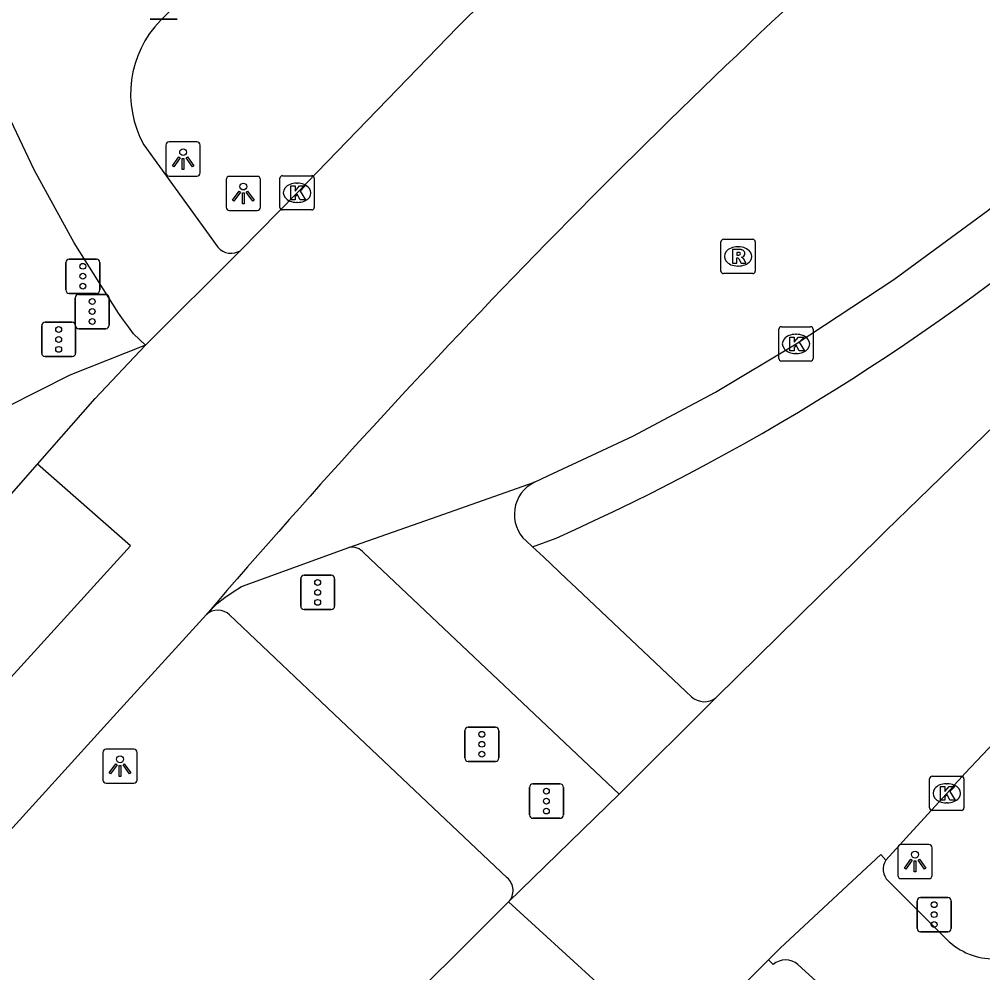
# Model space of a CAD drawing. Extents: x 156414 to 157775, y 382335 to 383765.
# Drawn here: x 157420.52 to 157448.61, y 382918.78 to 382946.59 of the extents above; entities that cross this region are included whole.
import ezdxf

# ---------------------------------------------------------------- set-up
doc = ezdxf.new("R2010")
doc.units = 0
for name, color, linetype in [('IMGEO_Fietspad_gesloten', 7, 'Continuous'), ('IMGEO_Kolk', 7, 'Continuous'), ('IMGEO_Lichtpunt', 7, 'Continuous'), ('IMGEO_OVBaan_gesloten', 7, 'Continuous'), ('IMGEO_Rijbaan_regionaal_gesloten', 7, 'Continuous'), ('IMGEO_Rioolput', 7, 'Continuous'), ('IMGEO_Verkeersregelinstallatiepaal', 7, 'Continuous'), ('IMGEO_Voetpad_open', 7, 'Continuous')]:
    doc.layers.add(name, color=color, linetype=linetype)

msp = doc.modelspace()

# ---------------------------------------------------------------- linework, layer by layer
at = {"layer": 'IMGEO_Fietspad_gesloten'}
for points in [[(157424.201, 382937.086), (157423.849, 382937.417), (157423.703, 382937.618), (157423.556, 382937.819), (157423.409, 382938.02), (157422.121, 382940.075), (157420.956, 382942.203), (157420.276, 382943.641), (157419.919, 382944.395), (157419.351, 382945.571), (157418.108, 382948.231), (157416.895, 382950.904), (157415.712, 382953.591), (157413.831, 382957.859), (157412.225, 382961.281), (157411.85, 382962.082), (157409.769, 382966.256), (157405.666, 382974.19)], [(157437.114, 382959.009), (157437.053, 382958.95), (157435.025, 382956.915), (157432.898, 382954.795), (157431.23, 382953.133), (157425.579, 382947.5), (157424.635, 382946.559)], [(157424.151, 382942.93), (157426.306, 382939.942)], [(157435.296, 382931.376), (157435.483, 382931.204)], [(157440.121, 382926.835), (157436.605, 382930.157), (157436.489, 382930.266), (157435.805, 382930.909), (157435.483, 382931.204)], [(157438.011, 382923.995), (157436.252, 382925.657), (157433.25, 382928.494), (157430.568, 382931.027)], [(157445.853, 382921.462), (157447.639, 382919.687)], [(157442.501, 382919.023), (157442.368, 382919.165)], [(157444.52, 382917.842), (157443.225, 382919.021)]]:
    msp.add_lwpolyline(points, dxfattribs=at)
for centre, radius, start, end in [((157426.834, 382944.419), 3.069, 135.7792, 209.0274), ((157426.694, 382940.287), 0.519, 221.6524, 302.6642), ((157436.002, 382932.149), 1.047, 115.8327, 227.5798), ((157430.229, 382930.769), 0.425, 37.2779, 103.514), ((157440.493, 382927.237), 0.548, 227.2448, 308.7502), ((157446.191, 382921.807), 0.483, 147.6072, 225.6143), ((157448.941, 382921.136), 1.948, 228.0551, 319.4309), ((157442.862, 382918.616), 0.544, 48.1067, 131.5767)]:
    msp.add_arc(centre, radius, start, end, dxfattribs=at)
at = {"layer": 'IMGEO_Kolk'}
for p, q in [((157428.118, 382941.104), (157428.118, 382941.956)), ((157428.193, 382942.03), (157429.045, 382942.03)), ((157429.119, 382941.956), (157429.119, 382941.104)), ((157428.606, 382941.81), (157428.631, 382941.81)), ((157429.045, 382941.03), (157428.193, 382941.03)), ((157428.629, 382941.25), (157428.604, 382941.25)), ((157442.667, 382936.698), (157442.667, 382937.55)), ((157442.742, 382937.624), (157443.594, 382937.624)), ((157443.155, 382937.404), (157443.18, 382937.404)), ((157443.668, 382937.55), (157443.668, 382936.698)), ((157443.178, 382936.844), (157443.153, 382936.844)), ((157443.594, 382936.624), (157442.742, 382936.624)), ((157447.065, 382923.592), (157447.065, 382924.444)), ((157447.14, 382924.518), (157447.992, 382924.518)), ((157448.066, 382924.444), (157448.066, 382923.592)), ((157447.553, 382924.298), (157447.578, 382924.298)), ((157447.576, 382923.738), (157447.551, 382923.738)), ((157447.992, 382923.518), (157447.14, 382923.518))]:
    msp.add_line(p, q, dxfattribs=at)
for points in [[(157428.118, 382941.104), (157428.118, 382941.956)], [(157428.193, 382942.03), (157429.045, 382942.03)], [(157429.119, 382941.956), (157429.119, 382941.104)], [(157428.439, 382941.73), (157428.562, 382941.73), (157428.562, 382941.579), (157428.692, 382941.73), (157428.856, 382941.73), (157428.71, 382941.579), (157428.863, 382941.33), (157428.711, 382941.33), (157428.626, 382941.494), (157428.562, 382941.427), (157428.562, 382941.33), (157428.439, 382941.33), (157428.439, 382941.73)], [(157429.045, 382941.03), (157428.193, 382941.03)], [(157442.667, 382936.698), (157442.667, 382937.55)], [(157442.742, 382937.624), (157443.594, 382937.624)], [(157443.668, 382937.55), (157443.668, 382936.698)], [(157442.988, 382937.324), (157443.111, 382937.324), (157443.111, 382937.173), (157443.241, 382937.324), (157443.405, 382937.324), (157443.259, 382937.173), (157443.412, 382936.924), (157443.26, 382936.924), (157443.175, 382937.088), (157443.111, 382937.021), (157443.111, 382936.924), (157442.988, 382936.924), (157442.988, 382937.324)], [(157443.594, 382936.624), (157442.742, 382936.624)], [(157447.065, 382923.592), (157447.065, 382924.444)], [(157447.14, 382924.518), (157447.992, 382924.518)], [(157448.066, 382924.444), (157448.066, 382923.592)], [(157447.386, 382924.218), (157447.509, 382924.218), (157447.509, 382924.067), (157447.639, 382924.218), (157447.803, 382924.218), (157447.657, 382924.067), (157447.81, 382923.818), (157447.658, 382923.818), (157447.573, 382923.982), (157447.509, 382923.915), (157447.509, 382923.818), (157447.386, 382923.818), (157447.386, 382924.218)], [(157447.992, 382923.518), (157447.14, 382923.518)]]:
    msp.add_lwpolyline(points, dxfattribs=at)
for centre, start, end in [((157428.195, 382941.954), 91.552, 178.448), ((157428.195, 382941.954), 91.552, 178.448), ((157429.043, 382941.954), 1.552, 88.448), ((157429.043, 382941.954), 1.552, 88.448), ((157428.195, 382941.106), 181.552, 268.448), ((157428.195, 382941.106), 181.552, 268.448), ((157429.043, 382941.106), 271.552, 358.448), ((157429.043, 382941.106), 271.552, 358.448), ((157442.744, 382937.548), 91.552, 178.448), ((157442.744, 382937.548), 91.552, 178.448), ((157443.592, 382937.548), 1.552, 88.448), ((157443.592, 382937.548), 1.552, 88.448), ((157442.744, 382936.7), 181.552, 268.448), ((157442.744, 382936.7), 181.552, 268.448), ((157443.592, 382936.7), 271.552, 358.448), ((157443.592, 382936.7), 271.552, 358.448), ((157447.142, 382924.442), 91.552, 178.448), ((157447.142, 382924.442), 91.552, 178.448), ((157447.99, 382924.442), 1.552, 88.448), ((157447.99, 382924.442), 1.552, 88.448), ((157447.142, 382923.594), 181.552, 268.448), ((157447.142, 382923.594), 181.552, 268.448), ((157447.99, 382923.594), 271.552, 358.448), ((157447.99, 382923.594), 271.552, 358.448)]:
    msp.add_arc(centre, 0.0765, start, end, dxfattribs=at)
for centre, major_axis, ratio, start_param, end_param in [((157428.605, 382941.53), (-0.387, 0.002), 0.722429, 4.712389, 7.853982), ((157428.63, 382941.53), (-0.39, 0.002), 0.717154, 1.570796, 4.712389), ((157443.154, 382937.124), (-0.387, 0.002), 0.722429, 4.712389, 7.853982), ((157443.179, 382937.124), (-0.39, 0.002), 0.717154, 1.570796, 4.712389), ((157447.552, 382924.018), (-0.387, 0.002), 0.722429, 4.712389, 7.853982), ((157447.577, 382924.018), (-0.39, 0.002), 0.717154, 1.570796, 4.712389)]:
    msp.add_ellipse(centre, major_axis=major_axis, ratio=ratio, start_param=start_param, end_param=end_param, dxfattribs=at)
at = {"layer": 'IMGEO_Lichtpunt'}
for p, q in [((157425.698, 382943.013), (157424.89, 382943.013)), ((157425.698, 382943.013), (157424.89, 382943.013)), ((157424.796, 382942.918), (157424.796, 382942.111)), ((157424.796, 382942.918), (157424.796, 382942.111)), ((157425.792, 382942.111), (157425.792, 382942.918)), ((157425.792, 382942.111), (157425.792, 382942.918)), ((157424.89, 382942.017), (157425.698, 382942.017)), ((157424.89, 382942.017), (157425.698, 382942.017)), ((157426.553, 382941.915), (157426.553, 382941.108)), ((157426.553, 382941.915), (157426.553, 382941.108)), ((157427.455, 382942.01), (157426.647, 382942.01)), ((157427.455, 382942.01), (157426.647, 382942.01)), ((157427.549, 382941.108), (157427.549, 382941.915)), ((157427.549, 382941.108), (157427.549, 382941.915)), ((157426.647, 382941.014), (157427.455, 382941.014)), ((157426.647, 382941.014), (157427.455, 382941.014)), ((157423.859, 382925.307), (157423.051, 382925.307)), ((157423.859, 382925.307), (157423.051, 382925.307)), ((157422.957, 382925.212), (157422.957, 382924.405)), ((157422.957, 382925.212), (157422.957, 382924.405)), ((157423.953, 382924.405), (157423.953, 382925.212)), ((157423.953, 382924.405), (157423.953, 382925.212)), ((157423.051, 382924.311), (157423.859, 382924.311)), ((157423.051, 382924.311), (157423.859, 382924.311)), ((157447.043, 382922.525), (157446.235, 382922.525)), ((157447.043, 382922.525), (157446.235, 382922.525)), ((157446.141, 382922.43), (157446.141, 382921.623)), ((157446.141, 382922.43), (157446.141, 382921.623)), ((157447.137, 382921.623), (157447.137, 382922.43)), ((157447.137, 382921.623), (157447.137, 382922.43)), ((157446.235, 382921.529), (157447.043, 382921.529)), ((157446.235, 382921.529), (157447.043, 382921.529))]:
    msp.add_line(p, q, dxfattribs=at)
for points in [[(157425.17, 382942.582), (157425.209, 382942.554), (157425.021, 382942.292), (157424.983, 382942.319), (157425.17, 382942.582)], [(157425.272, 382942.534), (157425.319, 382942.534), (157425.319, 382942.212), (157425.272, 382942.212), (157425.272, 382942.534)], [(157425.382, 382942.554), (157425.42, 382942.581), (157425.607, 382942.319), (157425.568, 382942.291), (157425.382, 382942.554)], [(157426.927, 382941.579), (157426.966, 382941.551), (157426.778, 382941.289), (157426.74, 382941.316), (157426.927, 382941.579)], [(157427.139, 382941.551), (157427.177, 382941.578), (157427.364, 382941.316), (157427.325, 382941.288), (157427.139, 382941.551)], [(157427.029, 382941.531), (157427.076, 382941.531), (157427.076, 382941.209), (157427.029, 382941.209), (157427.029, 382941.531)], [(157423.331, 382924.876), (157423.37, 382924.848), (157423.182, 382924.586), (157423.144, 382924.613), (157423.331, 382924.876)], [(157423.433, 382924.828), (157423.48, 382924.828), (157423.48, 382924.506), (157423.433, 382924.506), (157423.433, 382924.828)], [(157423.543, 382924.848), (157423.581, 382924.875), (157423.768, 382924.613), (157423.729, 382924.585), (157423.543, 382924.848)], [(157446.515, 382922.094), (157446.554, 382922.066), (157446.366, 382921.804), (157446.328, 382921.831), (157446.515, 382922.094)], [(157446.617, 382922.046), (157446.664, 382922.046), (157446.664, 382921.724), (157446.617, 382921.724), (157446.617, 382922.046)], [(157446.727, 382922.066), (157446.765, 382922.093), (157446.952, 382921.831), (157446.913, 382921.803), (157446.727, 382922.066)]]:
    msp.add_lwpolyline(points, dxfattribs=at)
for centre in [(157425.295, 382942.716), (157427.052, 382941.713), (157423.456, 382925.01), (157446.64, 382922.228)]:
    msp.add_circle(centre, 0.0994, dxfattribs=at)
for centre, start, end in [((157424.89, 382942.918), 90, 180), ((157424.89, 382942.918), 90, 180), ((157425.698, 382942.918), 0, 90), ((157425.698, 382942.918), 0, 90), ((157424.89, 382942.111), 180, 270), ((157424.89, 382942.111), 180, 270), ((157425.698, 382942.111), 270, 0), ((157425.698, 382942.111), 270, 360), ((157426.647, 382941.915), 90, 180), ((157426.647, 382941.915), 90, 180), ((157427.455, 382941.915), 0, 90), ((157427.455, 382941.915), 0, 90), ((157426.647, 382941.108), 180, 270), ((157426.647, 382941.108), 180, 270), ((157427.455, 382941.108), 270, 0), ((157427.455, 382941.108), 270, 360), ((157423.051, 382925.212), 90, 180), ((157423.051, 382925.212), 90, 180), ((157423.859, 382925.212), 0, 90), ((157423.859, 382925.212), 0, 90), ((157423.051, 382924.405), 180, 270), ((157423.051, 382924.405), 180, 270), ((157423.859, 382924.405), 270, 0), ((157423.859, 382924.405), 270, 360), ((157446.235, 382922.43), 90, 180), ((157446.235, 382922.43), 90, 180), ((157447.043, 382922.43), 0, 90), ((157447.043, 382922.43), 0, 90), ((157446.235, 382921.623), 180, 270), ((157446.235, 382921.623), 180, 270), ((157447.043, 382921.623), 270, 0), ((157447.043, 382921.623), 270, 360)]:
    msp.add_arc(centre, 0.0946, start, end, dxfattribs=at)
at = {"layer": 'IMGEO_OVBaan_gesloten'}
for points in [[(157435.546, 382933.091), (157435.928, 382933.273), (157437.369, 382933.946), (157438.407, 382934.431), (157440.822, 382935.716), (157443.168, 382937.124), (157446.016, 382938.998), (157448.766, 382941.013), (157451.404, 382943.158), (157451.412, 382943.164), (157452.865, 382944.51), (157453.143, 382944.757), (157454.529, 382945.986), (157458.051, 382949.09), (157460.021, 382950.827), (157460.221, 382951.028), (157463.622, 382954.012)], [(157424.201, 382937.086), (157421.997, 382936.21), (157420.145, 382935.282), (157420.155, 382935.207), (157418.633, 382934.484), (157416.959, 382933.668), (157416.513, 382933.451)], [(157421.054, 382933.615), (157422.736, 382935.533), (157424.201, 382937.086)], [(157408.942, 382919.912), (157410.936, 382922.077), (157421.054, 382933.615)], [(157430.13, 382931.183), (157432.538, 382932.031), (157435.546, 382933.091)], [(157425.975, 382929.232), (157426.29, 382929.549), (157426.516, 382929.728), (157426.753, 382929.893), (157426.999, 382930.044), (157430.13, 382931.183)]]:
    msp.add_lwpolyline(points, dxfattribs=at)
msp.add_arc((157597.536, 382782.043), 226.048, 131.9247, 139.37234, dxfattribs=at)
at = {"layer": 'IMGEO_Rijbaan_regionaal_gesloten'}
for points in [[(157426.974, 382939.85), (157428.619, 382941.53), (157433.298, 382946.364), (157438.076, 382951.1), (157442.952, 382955.736), (157444.628, 382957.306)], [(157463.198, 382947.616), (157462.595, 382947.128), (157461.427, 382946.123), (157456.421, 382941.739), (157451.527, 382937.232), (157446.746, 382932.604), (157445.79, 382931.668), (157444.833, 382930.732), (157443.875, 382929.797), (157440.836, 382926.81)], [(157424.201, 382937.086), (157426.974, 382939.85)], [(157247.93, 382727.948), (157261.567, 382744.101), (157291.11, 382779.095), (157377.946, 382880.825), (157423.766, 382931.236), (157421.054, 382933.615)], [(157425.975, 382929.232), (157423.363, 382926.362), (157418.994, 382921.564), (157411.908, 382913.781), (157406.57, 382907.909), (157381.9, 382880.795)], [(157440.836, 382926.81), (157438.011, 382923.995)], [(157447.756, 382924.227), (157446.382, 382922.72), (157445.783, 382922.066)], [(157434.789, 382920.848), (157438.011, 382923.995)], [(157445.783, 382922.066), (157445.643, 382922.23), (157442.703, 382919.499), (157442.368, 382919.165)], [(157261.847, 382722.016), (157262.917, 382723.265), (157275.604, 382738.077), (157390.75, 382873.609), (157391.82, 382874.88), (157392.893, 382876.149), (157393.969, 382877.415), (157398.19, 382882.395), (157402.469, 382887.325), (157406.808, 382892.203), (157411.324, 382897.116), (157415.918, 382901.956), (157420.588, 382906.723), (157422.941, 382909.079), (157425.298, 382911.432), (157427.657, 382913.782), (157433.338, 382919.407), (157434.789, 382920.848)], [(157434.789, 382920.848), (157437.36, 382918.496)], [(157442.368, 382919.165), (157439.933, 382916.733), (157440.372, 382916.227)]]:
    msp.add_lwpolyline(points, dxfattribs=at)
msp.add_arc((157499.64, 382876.715), 70.352, 134.26862, 137.51855, dxfattribs=at)
at = {"layer": 'IMGEO_Rioolput'}
for p, q in [((157441.054, 382940.175), (157441.906, 382940.175)), ((157440.979, 382939.249), (157440.979, 382940.101)), ((157441.467, 382939.955), (157441.492, 382939.955)), ((157441.98, 382940.101), (157441.98, 382939.249)), ((157441.49, 382939.395), (157441.465, 382939.395)), ((157441.906, 382939.175), (157441.054, 382939.175))]:
    msp.add_line(p, q, dxfattribs=at)
for points in [[(157441.054, 382940.175), (157441.906, 382940.175)], [(157440.979, 382939.249), (157440.979, 382940.101)], [(157441.568, 382939.873), (157441.316, 382939.875), (157441.316, 382939.475)], [(157441.98, 382940.101), (157441.98, 382939.249)], [(157441.316, 382939.475), (157441.44, 382939.475), (157441.44, 382939.637), (157441.451, 382939.637)], [(157441.494, 382939.794), (157441.44, 382939.794), (157441.44, 382939.713)], [(157441.44, 382939.713), (157441.492, 382939.713)], [(157441.498, 382939.608), (157441.569, 382939.475), (157441.709, 382939.475), (157441.644, 382939.601)], [(157441.906, 382939.175), (157441.054, 382939.175)]]:
    msp.add_lwpolyline(points, dxfattribs=at)
for centre, radius, start, end in [((157441.056, 382940.099), 0.0765, 91.552, 178.448), ((157441.056, 382940.099), 0.0765, 91.552, 178.448), ((157441.904, 382940.099), 0.0765, 1.552, 88.448), ((157441.904, 382940.099), 0.0765, 1.552, 88.448), ((157441.567, 382939.763), 0.109, 350.3612, 89.416), ((157441.45, 382939.584), 0.0533, 26.0293, 88.6989), ((157441.476, 382939.902), 0.19, 274.7715, 282.9687), ((157441.5, 382939.698), 0.0964, 77.0061, 93.1865), ((157441.514, 382939.755), 0.0378, 276.6634, 79.6772), ((157441.565, 382939.763), 0.112, 277.5842, 350.9817), ((157441.549, 382939.548), 0.108, 29.5134, 73.7905), ((157441.056, 382939.251), 0.0765, 181.552, 268.448), ((157441.056, 382939.251), 0.0765, 181.552, 268.448), ((157441.904, 382939.251), 0.0765, 271.552, 358.448), ((157441.904, 382939.251), 0.0765, 271.552, 358.448)]:
    msp.add_arc(centre, radius, start, end, dxfattribs=at)
for centre, major_axis, ratio, start_param, end_param in [((157441.466, 382939.675), (-0.387, 0.002), 0.722429, 4.712389, 7.853982), ((157441.491, 382939.675), (-0.39, 0.002), 0.717154, 1.570796, 4.712389)]:
    msp.add_ellipse(centre, major_axis=major_axis, ratio=ratio, start_param=start_param, end_param=end_param, dxfattribs=at)
at = {"layer": 'IMGEO_Verkeersregelinstallatiepaal'}
for p, q in [((157425.121, 382946.591), (157424.331, 382946.591)), ((157424.331, 382946.591), (157425.121, 382946.591)), ((157421.976, 382939.597), (157422.766, 382939.597)), ((157422.766, 382939.597), (157421.976, 382939.597)), ((157421.876, 382938.697), (157421.876, 382939.497)), ((157421.876, 382939.497), (157421.876, 382938.697)), ((157422.866, 382939.497), (157422.866, 382938.697)), ((157422.866, 382938.697), (157422.866, 382939.497)), ((157422.766, 382938.597), (157421.976, 382938.597)), ((157421.976, 382938.597), (157422.766, 382938.597)), ((157422.251, 382938.568), (157423.041, 382938.568)), ((157423.041, 382938.568), (157422.251, 382938.568)), ((157422.151, 382937.668), (157422.151, 382938.468)), ((157422.151, 382938.468), (157422.151, 382937.668)), ((157423.141, 382938.468), (157423.141, 382937.668)), ((157423.141, 382937.668), (157423.141, 382938.468)), ((157421.172, 382936.854), (157421.172, 382937.654)), ((157421.172, 382937.654), (157421.172, 382936.854)), ((157421.272, 382937.754), (157422.062, 382937.754)), ((157422.062, 382937.754), (157421.272, 382937.754)), ((157422.162, 382937.654), (157422.162, 382936.854)), ((157422.162, 382936.854), (157422.162, 382937.654)), ((157423.041, 382937.568), (157422.251, 382937.568)), ((157422.251, 382937.568), (157423.041, 382937.568)), ((157422.062, 382936.754), (157421.272, 382936.754)), ((157421.272, 382936.754), (157422.062, 382936.754)), ((157428.824, 382930.376), (157429.614, 382930.376)), ((157429.614, 382930.376), (157428.824, 382930.376)), ((157428.724, 382929.476), (157428.724, 382930.276)), ((157428.724, 382930.276), (157428.724, 382929.476)), ((157429.714, 382930.276), (157429.714, 382929.476)), ((157429.714, 382929.476), (157429.714, 382930.276)), ((157429.614, 382929.376), (157428.824, 382929.376)), ((157428.824, 382929.376), (157429.614, 382929.376)), ((157433.511, 382925.047), (157433.511, 382925.847)), ((157433.511, 382925.847), (157433.511, 382925.047)), ((157433.611, 382925.947), (157434.401, 382925.947)), ((157434.401, 382925.947), (157433.611, 382925.947)), ((157434.501, 382925.847), (157434.501, 382925.047)), ((157434.501, 382925.047), (157434.501, 382925.847)), ((157434.401, 382924.947), (157433.611, 382924.947)), ((157433.611, 382924.947), (157434.401, 382924.947)), ((157435.394, 382923.389), (157435.394, 382924.189)), ((157435.394, 382924.189), (157435.394, 382923.389)), ((157435.494, 382924.289), (157436.284, 382924.289)), ((157436.284, 382924.289), (157435.494, 382924.289)), ((157436.384, 382924.189), (157436.384, 382923.389)), ((157436.384, 382923.389), (157436.384, 382924.189)), ((157436.284, 382923.289), (157435.494, 382923.289)), ((157435.494, 382923.289), (157436.284, 382923.289)), ((157446.702, 382920.079), (157446.702, 382920.879)), ((157446.702, 382920.879), (157446.702, 382920.079)), ((157446.802, 382920.979), (157447.592, 382920.979)), ((157447.592, 382920.979), (157446.802, 382920.979)), ((157447.692, 382920.879), (157447.692, 382920.079)), ((157447.692, 382920.079), (157447.692, 382920.879)), ((157447.592, 382919.979), (157446.802, 382919.979)), ((157446.802, 382919.979), (157447.592, 382919.979))]:
    msp.add_line(p, q, dxfattribs=at)
for centre in [(157422.371, 382939.387), (157422.371, 382939.097), (157422.371, 382938.807), (157422.646, 382938.358), (157422.646, 382938.068), (157421.667, 382937.544), (157422.646, 382937.778), (157421.667, 382937.254), (157421.667, 382936.964), (157429.219, 382930.166), (157429.219, 382929.876), (157429.219, 382929.586), (157434.006, 382925.737), (157434.006, 382925.447), (157434.006, 382925.157), (157435.889, 382924.079), (157435.889, 382923.789), (157435.889, 382923.499), (157447.197, 382920.769), (157447.197, 382920.479), (157447.197, 382920.189)]:
    msp.add_circle(centre, 0.085, dxfattribs=at)
for centre, start, end in [((157421.976, 382939.497), 90, 180), ((157421.976, 382939.497), 90, 180), ((157422.766, 382939.497), 0, 90), ((157422.766, 382939.497), 360, 90), ((157421.976, 382938.697), 180, 270), ((157421.976, 382938.697), 180, 270), ((157422.251, 382938.468), 90, 180), ((157422.251, 382938.468), 90, 180), ((157422.766, 382938.697), 270, 0), ((157422.766, 382938.697), 270, 0), ((157423.041, 382938.468), 0, 90), ((157423.041, 382938.468), 360, 90), ((157421.272, 382937.654), 90, 180), ((157421.272, 382937.654), 90, 180), ((157422.062, 382937.654), 0, 90), ((157422.062, 382937.654), 360, 90), ((157422.251, 382937.668), 180, 270), ((157422.251, 382937.668), 180, 270), ((157423.041, 382937.668), 270, 0), ((157423.041, 382937.668), 270, 0), ((157421.272, 382936.854), 180, 270), ((157421.272, 382936.854), 180, 270), ((157422.062, 382936.854), 270, 0), ((157422.062, 382936.854), 270, 0), ((157428.824, 382930.276), 90, 180), ((157428.824, 382930.276), 90, 180), ((157429.614, 382930.276), 0, 90), ((157429.614, 382930.276), 360, 90), ((157428.824, 382929.476), 180, 270), ((157428.824, 382929.476), 180, 270), ((157429.614, 382929.476), 270, 0), ((157429.614, 382929.476), 270, 0), ((157433.611, 382925.847), 90, 180), ((157433.611, 382925.847), 90, 180), ((157434.401, 382925.847), 0, 90), ((157434.401, 382925.847), 360, 90), ((157433.611, 382925.047), 180, 270), ((157433.611, 382925.047), 180, 270), ((157434.401, 382925.047), 270, 0), ((157434.401, 382925.047), 270, 0), ((157435.494, 382924.189), 90, 180), ((157435.494, 382924.189), 90, 180), ((157436.284, 382924.189), 0, 90), ((157436.284, 382924.189), 360, 90), ((157435.494, 382923.389), 180, 270), ((157435.494, 382923.389), 180, 270), ((157436.284, 382923.389), 270, 0), ((157436.284, 382923.389), 270, 0), ((157446.802, 382920.879), 90, 180), ((157446.802, 382920.879), 90, 180), ((157447.592, 382920.879), 0, 90), ((157447.592, 382920.879), 360, 90), ((157446.802, 382920.079), 180, 270), ((157446.802, 382920.079), 180, 270), ((157447.592, 382920.079), 270, 0), ((157447.592, 382920.079), 270, 0)]:
    msp.add_arc(centre, 0.1, start, end, dxfattribs=at)
at = {"layer": 'IMGEO_Voetpad_open'}
for points in [[(157435.483, 382931.204), (157436.171, 382931.459)], [(157434.747, 382921.556), (157429.89, 382926.154), (157426.653, 382929.219)]]:
    msp.add_lwpolyline(points, dxfattribs=at)
for centre, radius, start, end in [((157409.153, 382992.051), 66.342, 294.03188, 310.97032), ((157426.307, 382928.865), 0.495, 45.6861, 132.117), ((157434.424, 382921.182), 0.494, 317.5741, 49.2158)]:
    msp.add_arc(centre, radius, start, end, dxfattribs=at)

doc.saveas('drawing.dxf')
